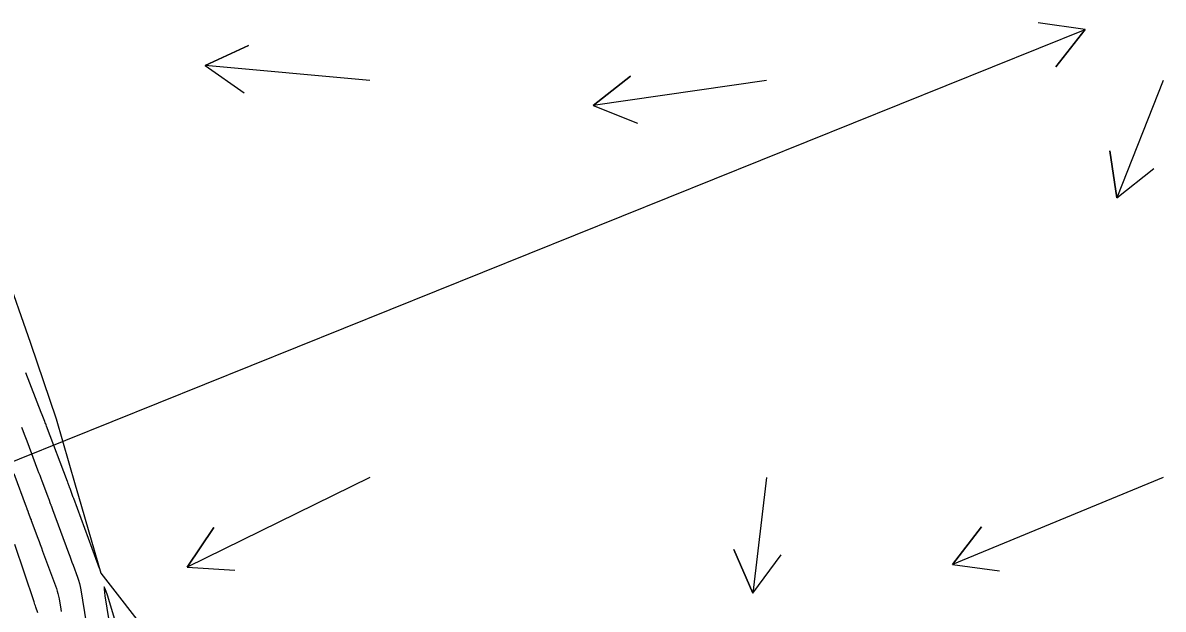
# Model space of a CAD drawing. Extents: x 954385 to 988206, y 1868364 to 1924553.
# Drawn here: x 955263.4 to 955407.1, y 1923652.3 to 1923726.2 of the extents above; entities that cross this region are included whole.
import ezdxf

# ---------------------------------------------------------------- set-up
doc = ezdxf.new("R2010")
doc.units = 0
for name, color, linetype in [('24', 7, 'Continuous'), ('26', 7, 'Continuous'), ('6', 7, 'Continuous'), ('7', 7, 'Continuous')]:
    doc.layers.add(name, color=color, linetype=linetype)

msp = doc.modelspace()

# ---------------------------------------------------------------- linework, layer by layer
at = {"layer": '24'}
msp.add_lwpolyline([(955261.07, 1923695.32), (955264.38, 1923685.83), (955267.63, 1923676.3), (955270.02, 1923668), (955270.43, 1923666.56), (955273.27, 1923656.84), (955279.53, 1923648.74)], dxfattribs=at)
at = {"layer": '26'}
for points in [[(955257.13, 1923668.93), (955397.3, 1923725.36), (955393.6, 1923720.64), (955397.3, 1923725.36), (955391.36, 1923726.2)], [(955307.13, 1923718.93), (955286.4, 1923720.82), (955291.84, 1923723.34), (955286.4, 1923720.82), (955291.3, 1923717.36)], [(955357.13, 1923718.93), (955335.3, 1923715.78), (955340.01, 1923719.49), (955335.3, 1923715.78), (955340.87, 1923713.56)], [(955407.13, 1923718.93), (955401.27, 1923704.13), (955400.39, 1923710.07), (955401.27, 1923704.13), (955405.97, 1923707.86)], [(955307.13, 1923668.93), (955284.13, 1923657.63), (955287.47, 1923662.62), (955284.13, 1923657.63), (955290.12, 1923657.23)], [(955357.13, 1923668.93), (955355.41, 1923654.34), (955353.04, 1923659.85), (955355.41, 1923654.34), (955359, 1923659.15)], [(955407.13, 1923668.93), (955380.58, 1923657.94), (955384.23, 1923662.7), (955380.58, 1923657.94), (955386.52, 1923657.15)]]:
    msp.add_lwpolyline(points, dxfattribs=at)
at = {"layer": '6'}
msp.add_lwpolyline([(955262.27, 1923669.4), (955263.85, 1923665.21), (955263.87, 1923665.15), (955263.89, 1923665.09), (955263.91, 1923665.03), (955263.94, 1923664.98), (955264.02, 1923664.75), (955264.04, 1923664.69), (955264.06, 1923664.64), (955264.08, 1923664.58), (955264.1, 1923664.52), (955264.32, 1923663.94), (955264.36, 1923663.82), (955264.4, 1923663.71), (955264.45, 1923663.59), (955264.49, 1923663.48), (955265.31, 1923661.26), (955265.46, 1923660.86), (955265.61, 1923660.45), (955265.76, 1923660.04), (955265.91, 1923659.64), (955267.66, 1923654.91), (955267.76, 1923654.6), (955267.85, 1923654.28), (955267.93, 1923653.96), (955267.99, 1923653.64), (955268.2, 1923652.34), (955268.25, 1923652.01)], dxfattribs=at)
at = {"layer": '7'}
for points in [[(955273.09, 1923657.46), (955269.83, 1923666.25), (955269.8, 1923666.36), (955269.78, 1923666.39), (955269.37, 1923667.52), (955269.34, 1923667.59), (955269.32, 1923667.66), (955269.29, 1923667.73), (955269.26, 1923667.81), (955269.13, 1923668.17), (955269.07, 1923668.31), (955269.04, 1923668.39), (955266.41, 1923675.39), (955266.35, 1923675.53), (955266.3, 1923675.67), (955266.24, 1923675.81), (955266.19, 1923675.95), (955265.86, 1923676.8), (955265.75, 1923677.09), (955263.79, 1923682.08)], [(955263.25, 1923675.25), (955263.42, 1923674.82), (955263.59, 1923674.39), (955263.75, 1923673.96), (955263.91, 1923673.52), (955265.28, 1923669.89), (955265.41, 1923669.54), (955265.55, 1923669.19), (955265.68, 1923668.84), (955265.81, 1923668.49), (955266.52, 1923666.59), (955266.56, 1923666.49), (955266.6, 1923666.38), (955266.65, 1923666.27), (955266.69, 1923666.16), (955266.88, 1923665.63), (955266.9, 1923665.57), (955266.93, 1923665.5), (955266.95, 1923665.44), (955266.97, 1923665.37), (955267.07, 1923665.12), (955267.12, 1923664.99), (955267.16, 1923664.86), (955269.18, 1923659.4), (955269.33, 1923659.01), (955269.47, 1923658.63), (955269.61, 1923658.25), (955269.75, 1923657.87), (955270.31, 1923656.34), (955270.45, 1923655.96), (955270.56, 1923655.57), (955270.65, 1923655.17), (955270.73, 1923654.77), (955271.41, 1923650.58)], [(955265.3, 1923651.87), (955265.07, 1923652.56), (955265.01, 1923652.73), (955264.95, 1923652.9), (955264.89, 1923653.07), (955264.83, 1923653.25), (955262.4, 1923660.47)], [(955275.65, 1923648.92), (955274.07, 1923654.07), (955273.81, 1923654.87), (955273.67, 1923655.12), (955273.66, 1923654.83), (955273.77, 1923654), (955274.82, 1923647.55)]]:
    msp.add_lwpolyline(points, dxfattribs=at)

doc.saveas('drawing.dxf')
